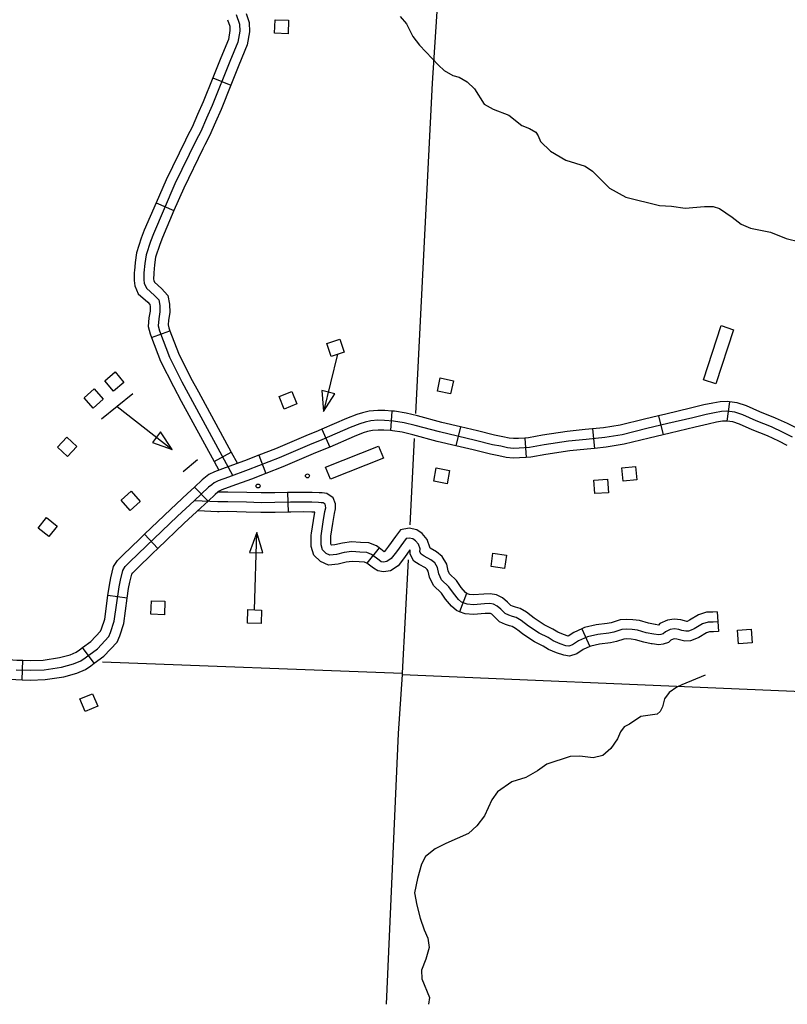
# Model space of a CAD drawing. Extents: x 653372 to 905732, y 627442 to 787275.
# Drawn here: x 871221 to 877117, y 627442 to 635000 of the extents above; entities that cross this region are included whole.
import ezdxf

# ---------------------------------------------------------------- set-up
doc = ezdxf.new("R2010")
doc.units = 0
for name, color, linetype in [('Level 32', 7, 'Continuous'), ('Level 35', 7, 'Continuous'), ('Level 45', 7, 'Continuous'), ('Level 5', 7, 'Continuous'), ('Level 56', 7, 'Continuous')]:
    doc.layers.add(name, color=color, linetype=linetype)

msp = doc.modelspace()

# ---------------------------------------------------------------- linework, layer by layer
at = {"layer": 'Level 32'}
for p, q in [((876672.2, 632067.4), (876652.4, 631918.7)), ((874079.8, 631995.1), (874069.8, 631845.5)), ((876128.6, 631959.9), (876163.9, 631814.1)), ((873542.9, 631856.6), (873602.6, 631719)), ((874606, 631874.5), (874571.4, 631728.6)), ((875622, 631858.6), (875636.5, 631709.3)), ((875101.2, 631788.8), (875111.2, 631639.1)), ((873057.9, 631656.5), (873111.5, 631516.4)), ((872564.7, 631412.7), (872667.4, 631303.4)), ((872179.8, 631050.6), (872283.2, 630941.9)), ((872047.3, 630558.5), (871898.8, 630579.3)), ((871793, 630059.3), (871703.7, 630179.9)), ((871240.6, 629933), (871245.8, 630082.9))]:
    msp.add_line(p, q, dxfattribs=at)
for points in [[(876672.2, 632067.4), (876654.2, 632069.8), (876602.2, 632066.3), (876544.8, 632056.6), (876476.5, 632042.4), (876373.7, 632016.7), (876182.9, 631973.1), (876128.6, 631959.9)], [(877184.6, 631866), (877118.1, 631899.4), (877025.6, 631942.4), (876906.2, 631990.4), (876803.4, 632036.1), (876731.4, 632059.5), (876672.2, 632067.4)], [(877157.2, 631795.9), (877085.5, 631831.8), (876995.7, 631873.6), (876876.9, 631921.3), (876776.5, 631966), (876714.7, 631986), (876651.7, 631994.4), (876610.9, 631991.8), (876558.7, 631982.9), (876493.3, 631969.3), (876391.1, 631943.7), (876200.1, 631900.1), (876037.7, 631860.7), (875849.2, 631814.3), (875715.9, 631792.3), (875572.5, 631778.4), (875436.9, 631764.3), (875250.2, 631736.1), (875137.9, 631716.1), (875057.1, 631710.7), (875012.9, 631709.4), (874968.8, 631713.3), (874917.2, 631725.3), (874852.6, 631737.6), (874721, 631770.2), (874444.8, 631835.7), (874259.1, 631885.5), (874174.8, 631906.2), (874092, 631919.1), (874021.9, 631923.8), (873972.6, 631925.3), (873917.9, 631921.8), (873873.3, 631910.1), (873834, 631898.3), (873760.3, 631869.3), (873541.7, 631774.4), (873447, 631735.6), (873213.9, 631636), (872974.6, 631544.3), (872824.8, 631489), (872746, 631460.1), (872714.3, 631445.5), (872695.7, 631430.4), (872671.7, 631410.3), (872562.2, 631307.4), (872433.7, 631188.6), (872192.3, 630959)], [(874079.8, 631995.1), (874025.6, 631998.8), (873971.3, 632000.4), (873905.8, 631996.1), (873853, 631982.3), (873809.4, 631969.2), (873731.7, 631938.6), (873542.9, 631856.6)], [(874606, 631874.5), (874463.2, 631908.4), (874277.8, 631958.1), (874189.5, 631979.9), (874100.3, 631993.7), (874079.8, 631995.1)], [(876128.6, 631959.9), (876019.9, 631933.6), (875834.1, 631887.9), (875706.2, 631866.7), (875622, 631858.6)], [(876652.4, 631918.7), (876649.1, 631919.1), (876619.7, 631917.2), (876572.6, 631909.2), (876510, 631896.2), (876408.6, 631870.8), (876217.3, 631827), (876163.9, 631814.1)], [(877117.3, 631732), (877052.8, 631764.3), (876965.9, 631804.7), (876847.7, 631852.3), (876749.6, 631895.9), (876698.1, 631912.6), (876652.4, 631918.7)], [(873542.9, 631856.6), (873512.6, 631843.5), (873418, 631804.8), (873185.8, 631705.5), (873057.9, 631656.5)], [(874069.8, 631845.5), (874018.3, 631848.9), (873973.9, 631850.2), (873929.9, 631847.4), (873893.6, 631837.9), (873858.6, 631827.3), (873789, 631800), (873602.6, 631719)], [(874571.4, 631728.6), (874426.4, 631763), (874240.5, 631812.9), (874160, 631832.6), (874083.7, 631844.5), (874069.8, 631845.5)], [(875101.2, 631788.8), (875053.5, 631785.6), (875015.1, 631784.5), (874980.7, 631787.6), (874932.7, 631798.7), (874868.6, 631810.9), (874738.6, 631843.1), (874606, 631874.5)], [(875622, 631858.6), (875565, 631853.1), (875427.5, 631838.7), (875238, 631810.1), (875128.8, 631790.6), (875101.2, 631788.8)], [(876163.9, 631814.1), (876055.5, 631787.8), (875864.3, 631740.8), (875725.7, 631717.9), (875636.5, 631709.3)], [(873602.6, 631719), (873570.9, 631705.3), (873475.9, 631666.4), (873242.1, 631566.4), (873111.5, 631516.4)], [(875111.2, 631639.1), (875060.7, 631635.7), (875010.6, 631634.3), (874957, 631639.1), (874901.7, 631651.9), (874836.5, 631664.3), (874703.3, 631697.3), (874571.4, 631728.6)], [(875636.5, 631709.3), (875580.1, 631703.8), (875446.4, 631689.9), (875262.4, 631662.1), (875147, 631641.5), (875111.2, 631639.1)], [(873057.9, 631656.5), (872948.2, 631614.5), (872798.9, 631559.4), (872717.3, 631529.5), (872674.4, 631509.6), (872648, 631488.4), (872621.9, 631466.5), (872564.7, 631412.7)], [(873111.5, 631516.4), (873001, 631474.1), (872850.7, 631418.6), (872774.6, 631390.8), (872754.2, 631381.3), (872743.3, 631372.5), (872721.5, 631354.2), (872667.4, 631303.4)], [(872564.7, 631412.7), (872511, 631362.3), (872382.3, 631243.3), (872179.8, 631050.6)], [(872667.4, 631303.4), (872613.3, 631252.6), (872485, 631133.9), (872283.2, 630941.9)], [(871898.8, 630579.3), (871909.9, 630658.5), (871921, 630714.9), (871942.3, 630802.9), (871972.4, 630849.8), (872015.5, 630891.6), (872140.6, 631013.3)], [(872179.8, 631050.6), (872140.6, 631013.3)], [(871194, 630009.7), (871300.6, 630006), (871408.8, 630008.6), (871543.1, 630030.2), (871634, 630054.6), (871689.2, 630078.9), (871723.9, 630101.5), (871818.4, 630171.5), (871905.4, 630264), (871918.8, 630296.9), (871946.9, 630382), (871983.8, 630646), (871994.3, 630698.8), (872012.2, 630773), (872030.8, 630802), (872067.7, 630837.8), (872192.3, 630959)], [(872283.2, 630941.9), (872244, 630904.6)], [(872047.3, 630558.5), (872057.8, 630633.5), (872067.5, 630682.7), (872082.2, 630743.2), (872089.2, 630754.2), (872120, 630784), (872244, 630904.6)], [(871703.7, 630179.9), (871768.4, 630227.7), (871841.2, 630305.2), (871848.4, 630322.8), (871873.6, 630399.1), (871898.8, 630579.3)], [(871793, 630059.3), (871868.4, 630115.2), (871969.6, 630222.8), (871989.2, 630270.9), (872020.3, 630364.9), (872047.3, 630558.5)], [(870737, 630160.4), (870997.4, 630107.6), (871108.1, 630091), (871198, 630084.6), (871245.8, 630082.9)], [(871245.8, 630082.9), (871301, 630081), (871401.9, 630083.5), (871527.4, 630103.6), (871609, 630125.5), (871653.4, 630145), (871681.1, 630163.1), (871703.7, 630179.9)], [(870707.2, 630013.4), (870971.4, 629959.8), (871091.6, 629941.8), (871190.1, 629934.8), (871240.6, 629933)], [(871240.6, 629933), (871300.2, 629930.9), (871415.7, 629933.8), (871558.8, 629956.7), (871659, 629983.6), (871725.1, 630012.7), (871766.7, 630039.9), (871793, 630059.3)]]:
    msp.add_lwpolyline(points, dxfattribs=at)
at = {"layer": 'Level 35'}
for points in [[(874142.7, 635024.8), (874191.9, 634969.2), (874241.5, 634870.5), (874291.5, 634803.9), (874437.3, 634650), (874480.7, 634610.4), (874547.1, 634571.6), (874596.8, 634558.9), (874658.3, 634524.2), (874714.5, 634470.4), (874789.8, 634352.4), (874857.2, 634312.6), (874977.4, 634268), (875077.2, 634187.8), (875137.9, 634166), (875184.4, 634136.4), (875203, 634108.2), (875220.4, 634065.9), (875297.3, 633991.9), (875417.2, 633922.4), (875564.4, 633876.6), (875619.8, 633837.8), (875750.9, 633707.1), (875877.8, 633638.5), (876134.7, 633574.3), (876227.5, 633568.2), (876333.2, 633552.8), (876480.2, 633565), (876548.1, 633565.2), (876596.9, 633551.6), (876692.9, 633485.4), (876764, 633429.4), (876835.5, 633398.5), (876988.9, 633368.6), (877109.1, 633320.1), (877213.7, 633294.8)], [(876487.5, 629969.2), (876305.8, 629893.5), (876268.6, 629874.9), (876209.2, 629834.6), (876172.7, 629787.1), (876158, 629726.2), (876141.6, 629690.4), (876116.4, 629669.7), (875992.4, 629651.3), (875903.8, 629592.4), (875864.6, 629572.8), (875836.2, 629532.2), (875812.6, 629479.4), (875761.7, 629405), (875699.2, 629350.8), (875627.1, 629333.7), (875523.4, 629346), (875449.4, 629342.9), (875271, 629286.1), (875198.5, 629235), (875109, 629182.1), (875000.8, 629149.4), (874892, 629072.7), (874848.3, 629011.2), (874791.9, 628887.9), (874733.1, 628810.6), (874667.5, 628753.4), (874493.8, 628676.5), (874412.5, 628634.5), (874338.9, 628575.4), (874307.2, 628516.8), (874275.9, 628407.1), (874253.6, 628298.4), (874271.5, 628203.1), (874298.2, 628102.7), (874327.1, 628013.3), (874355.3, 627949.9), (874365.4, 627878.8), (874341.3, 627787.1), (874308.4, 627704.4), (874309.6, 627636.4), (874368.8, 627494.6), (874360.9, 627441.6)]]:
    msp.add_lwpolyline(points, dxfattribs=at)
at = {"layer": 'Level 45'}
for p, q in [((872703.4, 634553.1), (872842.7, 634497.3)), ((872268.4, 633593.7), (872406, 633534.1)), ((872234, 632559.3), (872374.2, 632612.7)), ((872714.2, 631609), (872846, 631680.7)), ((873278.5, 631369.8), (873281.9, 631219.9)), ((873981.3, 630945.6), (873888.5, 630827.7)), ((874652.5, 630595.3), (874598.1, 630455.5)), ((876578.9, 630453.3), (876588.4, 630303.6)), ((875540.1, 630324.6), (875601.2, 630187.6))]:
    msp.add_line(p, q, dxfattribs=at)
for points in [[(872883.1, 635041), (872909.3, 634964.5), (872910.7, 634912.3), (872896.4, 634828.2), (872834.4, 634678), (872698.9, 634340.3), (872656.7, 634243.2), (872612.3, 634142.2), (872576.9, 634074.4), (872413.3, 633739.3), (872247.7, 633357.4), (872225.2, 633298), (872191.6, 633193.8), (872182.8, 633127.2), (872175.2, 633057.1), (872174.1, 633003.5), (872178.2, 632976.8), (872193.6, 632939.6), (872257.1, 632884.1), (872288.5, 632848.7), (872297.6, 632807.2), (872298, 632757.3), (872288.5, 632702.5), (872284.3, 632651.1), (872294.1, 632612.3), (872371.1, 632410), (872467.4, 632219.7), (872856.6, 631504.2)], [(872817.9, 635000.1), (872834.7, 634951.1), (872835.5, 634917.7), (872823.9, 634849), (872764.9, 634706.3), (872703.4, 634553.1)], [(872959.8, 635048.7), (872984, 634978), (872985.9, 634907), (872968.9, 634807.3), (872903.8, 634649.8), (872842.7, 634497.3)], [(872703.4, 634553.1), (872629.7, 634369.2), (872587.9, 634273.2), (872544.7, 634174.7), (872509.9, 634108.3), (872493.6, 634074.9)], [(872842.7, 634497.3), (872768.1, 634311.4), (872725.4, 634213.2), (872680, 634109.7), (872643.8, 634040.6), (872628.4, 634009.1)], [(872493.6, 634074.9), (872345.1, 633770.7), (872268.4, 633593.7)], [(872628.4, 634009.1), (872481.4, 633707.9), (872406, 633534.1)], [(872268.4, 633593.7), (872178.1, 633385.6), (872154.4, 633322.8), (872118.2, 633210.4), (872108.3, 633136.1), (872101.5, 633072.8)], [(872406, 633534.1), (872317.2, 633329.2), (872296.1, 633273.3), (872265.1, 633177.2), (872257.2, 633118.2), (872250.6, 633056.8)], [(872101.5, 633072.8), (872100.3, 633061.8), (872099, 632998.5), (872105.5, 632956.5), (872131, 632894.7), (872204.1, 632830.7), (872219.5, 632813.5), (872222.7, 632798.8), (872222.9, 632763.5), (872214, 632711.9), (872208.6, 632644.8), (872222.5, 632589.7), (872234, 632559.3)], [(872250.6, 633056.8), (872250.2, 633052.3), (872249.2, 633008.4), (872251, 632997.1), (872256.2, 632984.4), (872310, 632937.4), (872357.6, 632883.8), (872372.5, 632815.5), (872373, 632751.1), (872362.9, 632693), (872360.1, 632657.4), (872365.8, 632634.9), (872374.2, 632612.7)], [(872374.2, 632612.7), (872439.8, 632440.3), (872533.8, 632254.5), (872593.7, 632144.5)], [(872234, 632559.3), (872302.4, 632379.6), (872401, 632184.8), (872461.9, 632072.8)], [(872593.7, 632144.5), (872846, 631680.7)], [(872461.9, 632072.8), (872714.2, 631609)], [(872846, 631680.7), (872893, 631594.1)], [(872714.2, 631609), (872750.9, 631541.6)], [(873278.5, 631369.8), (873180.4, 631367.6), (873075.9, 631367), (872965.4, 631370.4), (872819.7, 631373.4), (872744.2, 631373.2)], [(873610.6, 631035), (873625.3, 631132.3), (873639.2, 631210.3), (873647.2, 631245), (873645.4, 631283.7), (873627.9, 631329.6), (873579.6, 631362.9), (873543.7, 631366.8), (873520.6, 631368.9), (873466.8, 631370.5), (873404.5, 631371.1), (873301, 631370.4), (873278.5, 631369.8)], [(873565.7, 631225.3), (873571.8, 631251.7), (873571, 631268.2), (873566.1, 631281.1), (873552.7, 631290.4), (873536.2, 631292.1), (873516, 631294), (873465.3, 631295.5), (873404.4, 631296.1), (873302.1, 631295.4), (873181.5, 631292.6), (873075, 631292), (872963.5, 631295.4), (872819, 631298.4), (872741.6, 631298.2), (872562.2, 631307.4)], [(872752.5, 631223.3), (872739.8, 631223.2), (872589.9, 631230.9)], [(873281.9, 631219.9), (873182.6, 631217.6), (873074, 631217), (872961.5, 631220.4), (872818.3, 631223.4), (872752.5, 631223.3)], [(873462.3, 631057.3), (873477.2, 631156.7), (873488.6, 631219.8), (873463.8, 631220.5), (873404.4, 631221.1), (873303.2, 631220.4), (873281.9, 631219.9)], [(875784.2, 630298.8), (875746.5, 630289.8), (875662.5, 630279.7), (875583.3, 630261.7), (875513.9, 630230.8), (875466.7, 630200.5), (875438.5, 630191.2), (875417.1, 630194.4), (875371.2, 630209.7), (875318.6, 630231.6), (875279.4, 630256.9), (875211.3, 630290.7), (875129.2, 630343.9), (875072.2, 630388.8), (875034.8, 630410.2), (875007.2, 630418.6), (874978.9, 630428.4), (874949.5, 630440.7), (874917.5, 630474.6), (874888.8, 630498.1), (874860.4, 630513.1), (874831.1, 630517.6), (874790.5, 630516.3), (874706.6, 630508.5), (874658.6, 630512.5), (874615.8, 630529.1), (874591.1, 630550.2), (874551.9, 630597), (874517.9, 630646.3), (874461.2, 630701.3), (874439.7, 630745.1), (874431, 630793.6), (874409.2, 630829.8), (874379.5, 630853.5), (874327.1, 630883), (874304.7, 630896.3), (874295.1, 630914.4), (874295.8, 630937.2), (874284.2, 630973.1), (874262.1, 630999.2), (874239.8, 631015.1), (874212.1, 631021), (874189.1, 631016.6), (874168, 630989.3), (874115, 630914.7), (874075.4, 630862.6), (874041.8, 630840.8), (874016.3, 630836.5), (873998.6, 630839.5), (873981.2, 630850.2), (873924.2, 630895.1), (873886.6, 630908.9), (873833.4, 630913), (873772.7, 630917.4), (873714.1, 630909), (873655.3, 630895.5), (873604.4, 630889.5), (873574.4, 630903), (873547.3, 630929.2), (873535.8, 630967.7), (873535.4, 631038.7), (873551.3, 631144.5), (873565.7, 631225.3)], [(874372.6, 630943.5), (874351, 631010.3), (874313.3, 631054.8), (874270.6, 631085.2), (874212.9, 631097.5), (874147.2, 631084.9), (874107.7, 631034), (874054.6, 630959.2), (874023.6, 630918.4), (874019.3, 630915.6), (873981.3, 630945.6)], [(873888.5, 630827.7), (873887.2, 630828.8), (873870.4, 630834.9), (873827.8, 630838.2), (873775.3, 630842), (873727.8, 630835.2), (873668.2, 630821.5), (873592.6, 630812.5), (873531.6, 630840.1), (873481.1, 630888.9), (873460.8, 630956.4), (873460.3, 631044.1), (873462.3, 631057.3)], [(873981.3, 630945.6), (873961.2, 630961.4), (873902.7, 630982.9), (873839, 630987.8), (873770, 630992.8), (873700.4, 630982.8), (873642.5, 630969.5), (873616.7, 630966.5), (873613.5, 630969.6), (873610.7, 630978.9), (873610.4, 631033.3), (873610.6, 631035)], [(874220.2, 630917.1), (874220.4, 630926.5), (874218.9, 630931.4), (874175.5, 630870.3), (874127.2, 630806.8), (874069.6, 630769.4), (874016.1, 630760.4), (873971.7, 630768.1), (873938.3, 630788.6), (873888.5, 630827.7)], [(874598.1, 630455.5), (874576.8, 630463.8), (874537.6, 630497.2), (874492.2, 630551.6), (874460.4, 630597.6), (874399.6, 630656.5), (874367.7, 630721.5), (874359.6, 630766.8), (874351.9, 630779.6), (874337.4, 630791.1), (874289.5, 630818.1), (874248.3, 630842.6), (874219.5, 630896.8), (874220.2, 630917.1)], [(874654.8, 630594.4), (874644.5, 630603.2), (874611.7, 630642.5), (874575.4, 630695), (874522.8, 630746), (874511.6, 630768.7), (874502.4, 630820.4), (874466.6, 630879.9), (874421.6, 630915.9), (874372.6, 630943.5)], [(875150, 630423), (875114.3, 630451.1), (875064.8, 630479.5), (875030.4, 630490), (875005.6, 630498.5), (874993.2, 630503.7), (874968.8, 630529.6), (874930.5, 630560.9), (874884.2, 630585.4), (874835.5, 630592.8), (874785.8, 630591.1), (874706.3, 630583.8), (874675.6, 630586.3), (874652.5, 630595.3)], [(875057.2, 630305.1), (875030.2, 630326.4), (875004.9, 630340.9), (874984, 630347.3), (874952.2, 630358.2), (874905.8, 630377.6), (874866.3, 630419.6), (874847.2, 630435.3), (874836.5, 630440.9), (874826.6, 630442.4), (874795.1, 630441.4), (874707, 630433.2), (874641.5, 630438.6), (874598.1, 630455.5)], [(875540.1, 630324.6), (875478.2, 630297), (875434.2, 630268.7), (875432.7, 630268.3), (875397.6, 630280), (875353.6, 630298.3), (875316.5, 630322.2), (875248.5, 630355.9), (875172.9, 630405), (875150, 630423)], [(876101.3, 630356.6), (876052.1, 630366.7), (875982.5, 630387.4), (875930.9, 630393.5), (875879, 630396.5), (875832.3, 630392.6), (875764.2, 630371.2), (875733.2, 630363.8), (875649.7, 630353.7), (875559.6, 630333.2), (875540.1, 630324.6)], [(876578.9, 630453.3), (876545.6, 630451.2), (876497.7, 630451.1), (876436, 630432.5), (876366.2, 630390.7), (876347.3, 630381.4), (876344.9, 630380.5), (876327.1, 630384.8), (876298.6, 630393.2), (876249, 630398.5), (876196.2, 630390), (876138.5, 630364.2), (876126.7, 630353.2), (876104.2, 630356), (876101.4, 630356.6)], [(875601.2, 630187.6), (875549.6, 630164.6), (875499.2, 630132.3), (875445.1, 630114.4), (875399.5, 630121.2), (875344.9, 630139.4), (875283.6, 630164.9), (875242.3, 630191.6), (875174.1, 630225.4), (875085.5, 630282.8), (875057.2, 630305.1)], [(876583.6, 630378.4), (876548.1, 630376.2), (876508.8, 630376.1), (876466.5, 630363.4), (876402, 630324.7), (876377.5, 630312.8), (876359.5, 630305.7), (876338, 630305.1), (876307.7, 630312.3), (876283.9, 630319.4), (876251, 630322.9), (876217.9, 630317.6), (876180.6, 630300.9), (876163.6, 630285), (876147, 630279.2), (876131, 630277), (876091.9, 630282), (876033.9, 630293.9), (875967.3, 630313.7), (875924.3, 630318.8), (875880, 630321.4), (875846.9, 630318.5), (875784.2, 630298.8)], [(876071.2, 630209.7), (876015.7, 630221.1), (875952.1, 630239.9), (875917.7, 630244), (875881, 630246.2), (875861.5, 630244.5), (875804.2, 630226.5), (875759.8, 630215.9), (875675.3, 630205.7), (875607.1, 630190.2), (875601.2, 630187.6)], [(876588.4, 630303.6), (876550.6, 630301.2), (876519.9, 630301.1), (876497.1, 630294.2), (876437.8, 630258.7), (876407.8, 630244.1), (876374.8, 630231.1), (876330.2, 630229.8), (876288.3, 630239.8), (876269.1, 630245.5), (876253, 630247.3), (876239.5, 630245.1), (876222.7, 630237.6), (876203.4, 630219.5), (876164.6, 630205.9), (876131.3, 630201.4), (876079.6, 630208), (876071.2, 630209.7)]]:
    msp.add_lwpolyline(points, dxfattribs=at)
at = {"layer": 'Level 5'}
for points in [[(874435.2, 635224.4), (874389.4, 634513.7), (874261, 631977.1)], [(874251.3, 631785.7), (874217.7, 631122.7)], [(874204.1, 630854.4), (874160, 629982.5)], [(871857.8, 630071.2), (874160, 629982.5)], [(874160, 629982.5), (874159.3, 629973), (874127, 629519.8), (874035.3, 627441.6)], [(874159.3, 629973), (879460.2, 629747.1)]]:
    msp.add_lwpolyline(points, dxfattribs=at)
at = {"layer": 'Level 56'}
for points in [[(873179, 634895.5), (873182.1, 634999.6), (873286.4, 634996.5), (873283.3, 634892.4)], [(876609.2, 632651.6), (876704.2, 632620.5), (876568.3, 632204.7), (876473.3, 632235.7)], [(873613.7, 632414.9), (873580.9, 632513.7), (873679.9, 632546.6), (873712.8, 632447.8)], [(871874.7, 632228.6), (871954.3, 632295.7), (872021.6, 632215.9), (871942, 632148.8)], [(874429, 632148.9), (874450.7, 632250.7), (874552.8, 632228.8), (874531.1, 632127.1)], [(871715.7, 632097.3), (871793.7, 632166.1), (871862.8, 632087.9), (871784.8, 632019)], [(873253.6, 632011.1), (873214.8, 632107.7), (873311.6, 632146.7), (873350.5, 632050.1)], [(873640.5, 632129.2), (873541.5, 632153.9), (873554, 631993.1)], [(872303.5, 631835.2), (872240.7, 631754.8), (872392.6, 631700.7)], [(871511.3, 631718.2), (871581.9, 631794.7), (871658.6, 631724), (871588.1, 631647.5)], [(873977.9, 631726), (874014.4, 631632.9), (873607.3, 631472.8), (873570.7, 631565.9)], [(874400.8, 631458.3), (874421, 631560.4), (874523.4, 631540.1), (874503.2, 631438)], [(875856.6, 631456.7), (875846.2, 631560.2), (875950.1, 631570.6), (875960.5, 631467.1)], [(875638.6, 631361.9), (875632.2, 631465.8), (875736.4, 631472.2), (875742.8, 631368.3)], [(871999.7, 631310.5), (872077.6, 631379.5), (872146.8, 631301.3), (872068.8, 631232.4)], [(871362.9, 631096.5), (871427.7, 631178), (871509.4, 631113), (871444.6, 631031.5)], [(872986.3, 630910.8), (873088.2, 630908.1), (873041.4, 631062.4)], [(874842, 630801.4), (874856.4, 630904.5), (874959.8, 630890), (874945.4, 630787)], [(872229.1, 630435.8), (872232.2, 630539.9), (872336.6, 630536.7), (872333.5, 630432.7)], [(872970.2, 630367.2), (872973.3, 630471.2), (873077.7, 630468.1), (873074.5, 630364)], [(876743.1, 630209.8), (876735.3, 630313.6), (876839.4, 630321.3), (876847.2, 630217.5)], [(871723.2, 629689.6), (871683.8, 629785.9), (871780.4, 629825.5), (871819.8, 629729.2)]]:
    msp.add_lwpolyline(points, close=True, dxfattribs=at)
for points in [[(873663.2, 632431.4), (873554, 631993.1)], [(872090.2, 632129), (871850.4, 631932.9)], [(871970.3, 632031), (872392.6, 631700.7)], [(872587.9, 631620.9), (872476.2, 631529.7)], [(873025.5, 630469.6), (873041.4, 631062.4)]]:
    msp.add_lwpolyline(points, dxfattribs=at)
for centre in [(873431.1, 631498.1), (873052, 631420.6)]:
    msp.add_circle(centre, 15, dxfattribs=at)

doc.saveas('drawing.dxf')
